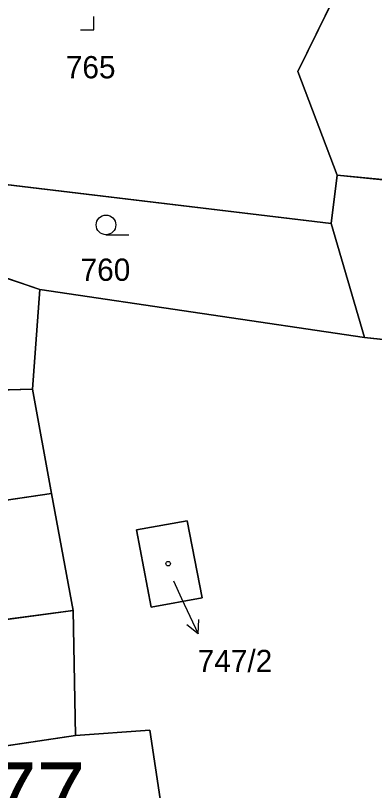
# Model space of a CAD drawing. Extents: x -689422 to -685210, y -987725 to -982160.
# Drawn here: x -686917.9 to -686890.5, y -985628.3 to -985569.1 of the extents above; entities that cross this region are included whole.
import ezdxf

# ---------------------------------------------------------------- set-up
doc = ezdxf.new("R2010")
doc.units = 0
for name, color, linetype in [('KN_Budovy', 7, 'Continuous'), ('KN_Budovy_cisla_domovni', 7, 'Continuous'), ('KN_Hranice_parcel', 7, 'Continuous'), ('KN_Parcelni cisla', 7, 'Continuous'), ('KN_Parcelni cisla_sipky', 7, 'Continuous'), ('KN_Polygon parcely', 7, 'Continuous'), ('KN_Popisy_pomistni nazvy nazvy ulic', 7, 'Continuous'), ('KN_POZEMKY_TTP', 7, 'Continuous'), ('KN_POZEMKY_VODNI_PLOCHA', 7, 'Continuous'), ('KN_POZEMKY_ZAHRADA', 7, 'Continuous'), ('KN_POZEMKY_ZASTAVENA PLOCHA', 7, 'Continuous'), ('KN_VYUZITI_06_vodni plocha_rybnik', 7, 'Continuous'), ('KN_VYUZITI_13_zastavena plocha_zboreniste', 7, 'Continuous'), ('KN_Značky budov', 7, 'Continuous'), ('KN_Značky kultur', 7, 'Continuous')]:
    doc.layers.add(name, color=color, linetype=linetype)

msp = doc.modelspace()

# ---------------------------------------------------------------- linework, layer by layer
at = {"layer": 'KN_Budovy'}
for points in [[(-686908.65, -985608.4), (-686907.52, -985614.28), (-686903.63, -985613.59), (-686904.77, -985607.71)], [(-686911.45, -985630.2), (-686906.76, -985629.44), (-686907.62, -985623.67), (-686913.3, -985624.08), (-686929.2, -985626.45), (-686927.83, -985632.84)]]:
    msp.add_lwpolyline(points, close=True, dxfattribs=at)
at = {"layer": 'KN_Hranice_parcel'}
for p, q in [((-686893.79, -985585), (-686893.33, -985581.3)), ((-686891.26, -985593.71), (-686893.79, -985585)), ((-686916.59, -985597.64), (-686916.02, -985590.05)), ((-686916.02, -985590.05), (-686891.26, -985593.71)), ((-686891.26, -985593.71), (-686846.79, -985598.57)), ((-686915.12, -985605.61), (-686916.59, -985597.64)), ((-686915.12, -985605.61), (-686935.55, -985608.61)), ((-686913.47, -985614.55), (-686915.12, -985605.61)), ((-686913.3, -985624.08), (-686913.47, -985614.55))]:
    msp.add_line(p, q, dxfattribs=at)
for points in [[(-686893.33, -985581.3), (-686896.34, -985573.41), (-686889.98, -985560.45)], [(-686931.49, -985582.08), (-686925.9, -985581.15), (-686893.79, -985585)], [(-686795.34, -985588.72), (-686851.37, -985585.58), (-686893.33, -985581.3)], [(-686916.02, -985590.05), (-686920.93, -985588.37), (-686931.13, -985587.19), (-686932.75, -985587)], [(-686916.59, -985597.64), (-686925.17, -985597.88), (-686932.3, -985598.74), (-686937.62, -985599.59)], [(-686908.65, -985608.4), (-686904.77, -985607.71), (-686903.63, -985613.59), (-686907.52, -985614.28), (-686908.65, -985608.4)], [(-686933.48, -985617.65), (-686927.37, -985616.58), (-686919.32, -985615.33), (-686913.47, -985614.55)], [(-686910.45, -985633.5), (-686911.45, -985630.2), (-686906.76, -985629.44), (-686907.62, -985623.67), (-686913.3, -985624.08)], [(-686913.3, -985624.08), (-686929.2, -985626.45), (-686931.13, -985626.38)]]:
    msp.add_lwpolyline(points, dxfattribs=at)
at = {"layer": 'KN_Parcelni cisla_sipky'}
for p, q in [((-686905.83, -985612.29), (-686905.2, -985613.62)), ((-686905.2, -985613.62), (-686903.932, -985616.34)), ((-686903.932, -985616.34), (-686903.901, -985615.221)), ((-686903.932, -985616.34), (-686904.809, -985615.644))]:
    msp.add_line(p, q, dxfattribs=at)
at = {"layer": 'KN_Polygon parcely'}
for points in [[(-686889.98, -985560.45), (-686896.34, -985573.41), (-686893.33, -985581.3), (-686851.37, -985585.58), (-686795.34, -985588.72), (-686783.23, -985561.07), (-686775.98, -985533.61), (-686766.97, -985507.16), (-686817.31, -985488.73), (-686830.52, -985488.45), (-686841.33, -985497.39), (-686845.33, -985510.94), (-686873.76, -985543.78), (-686883.95, -985554.25)], [(-686944.63, -985582.66), (-686940.57, -985585.75), (-686931.49, -985582.08), (-686925.9, -985581.15), (-686893.79, -985585), (-686893.33, -985581.3), (-686896.34, -985573.41), (-686889.98, -985560.45), (-686883.95, -985554.25), (-686878.31, -985530.51), (-686899.14, -985563.21), (-686927.03, -985561.24), (-686927.98, -985566.14), (-686929.24, -985572.84)], [(-686916.02, -985590.05), (-686891.26, -985593.71), (-686893.79, -985585), (-686925.9, -985581.15), (-686931.49, -985582.08), (-686932.75, -985587), (-686931.13, -985587.19), (-686920.93, -985588.37)], [(-686846.79, -985598.57), (-686760.3, -985600.7), (-686757.13, -985597.78), (-686755.92, -985591.91), (-686758.4, -985589.6), (-686795.34, -985588.72), (-686851.37, -985585.58), (-686893.33, -985581.3), (-686893.79, -985585), (-686891.26, -985593.71)], [(-686933.19, -985590.24), (-686933.83, -985594.95), (-686938.38, -985596.09), (-686937.62, -985599.59), (-686932.3, -985598.74), (-686925.17, -985597.88), (-686916.59, -985597.64), (-686916.02, -985590.05), (-686920.93, -985588.37), (-686931.13, -985587.19), (-686932.75, -985587)], [(-686915.12, -985605.61), (-686913.47, -985614.55), (-686913.3, -985624.08), (-686907.62, -985623.67), (-686906.76, -985629.44), (-686911.45, -985630.2), (-686910.45, -985633.5), (-686907.82, -985633.19), (-686899.91, -985632.78), (-686874.97, -985632.8), (-686839.22, -985633.84), (-686846.79, -985598.57), (-686891.26, -985593.71), (-686916.02, -985590.05), (-686916.59, -985597.64)], [(-686925.17, -985597.88), (-686932.3, -985598.74), (-686937.62, -985599.59), (-686935.55, -985608.61), (-686915.12, -985605.61), (-686916.59, -985597.64)], [(-686915.12, -985605.61), (-686935.55, -985608.61), (-686933.48, -985617.65), (-686927.37, -985616.58), (-686919.32, -985615.33), (-686913.47, -985614.55)], [(-686908.65, -985608.4), (-686904.77, -985607.71), (-686903.63, -985613.59), (-686907.52, -985614.28)], [(-686908.65, -985608.4), (-686907.52, -985614.28), (-686903.63, -985613.59), (-686904.77, -985607.71)], [(-686931.13, -985626.38), (-686929.2, -985626.45), (-686913.3, -985624.08), (-686913.47, -985614.55), (-686919.32, -985615.33), (-686927.37, -985616.58), (-686933.48, -985617.65)], [(-686929.01, -985635.28), (-686923.05, -985634.63), (-686912.54, -985633.75), (-686910.45, -985633.5), (-686911.45, -985630.2), (-686906.76, -985629.44), (-686907.62, -985623.67), (-686913.3, -985624.08), (-686929.2, -985626.45), (-686931.13, -985626.38)]]:
    msp.add_lwpolyline(points, close=True, dxfattribs=at)
at = {"layer": 'KN_POZEMKY_TTP'}
for p, q in [((-686893.79, -985585), (-686893.33, -985581.3)), ((-686893.33, -985581.3), (-686851.37, -985585.58)), ((-686891.26, -985593.71), (-686893.79, -985585)), ((-686846.79, -985598.57), (-686891.26, -985593.71))]:
    msp.add_line(p, q, dxfattribs=at)
at = {"layer": 'KN_POZEMKY_VODNI_PLOCHA'}
for p, q in [((-686896.34, -985573.41), (-686889.98, -985560.45)), ((-686893.33, -985581.3), (-686896.34, -985573.41)), ((-686851.37, -985585.58), (-686893.33, -985581.3))]:
    msp.add_line(p, q, dxfattribs=at)
at = {"layer": 'KN_POZEMKY_ZAHRADA'}
for p, q in [((-686925.9, -985581.15), (-686893.79, -985585)), ((-686893.79, -985585), (-686891.26, -985593.71)), ((-686916.02, -985590.05), (-686920.93, -985588.37)), ((-686916.59, -985597.64), (-686916.02, -985590.05)), ((-686916.02, -985590.05), (-686891.26, -985593.71)), ((-686891.26, -985593.71), (-686916.02, -985590.05)), ((-686891.26, -985593.71), (-686846.79, -985598.57)), ((-686915.12, -985605.61), (-686916.59, -985597.64)), ((-686935.55, -985608.61), (-686915.12, -985605.61)), ((-686913.47, -985614.55), (-686915.12, -985605.61)), ((-686915.12, -985605.61), (-686913.47, -985614.55)), ((-686904.77, -985607.71), (-686908.65, -985608.4)), ((-686903.63, -985613.59), (-686904.77, -985607.71)), ((-686908.65, -985608.4), (-686907.52, -985614.28)), ((-686907.52, -985614.28), (-686903.63, -985613.59)), ((-686913.47, -985614.55), (-686919.32, -985615.33)), ((-686913.3, -985624.08), (-686913.47, -985614.55)), ((-686907.62, -985623.67), (-686913.3, -985624.08)), ((-686906.76, -985629.44), (-686907.62, -985623.67))]:
    msp.add_line(p, q, dxfattribs=at)
at = {"layer": 'KN_POZEMKY_ZASTAVENA PLOCHA'}
for p, q in [((-686889.98, -985560.45), (-686896.34, -985573.41)), ((-686896.34, -985573.41), (-686893.33, -985581.3)), ((-686893.79, -985585), (-686925.9, -985581.15)), ((-686893.33, -985581.3), (-686893.79, -985585)), ((-686920.93, -985588.37), (-686916.02, -985590.05)), ((-686916.02, -985590.05), (-686916.59, -985597.64)), ((-686925.17, -985597.88), (-686916.59, -985597.64)), ((-686916.59, -985597.64), (-686925.17, -985597.88)), ((-686916.59, -985597.64), (-686915.12, -985605.61)), ((-686915.12, -985605.61), (-686935.55, -985608.61)), ((-686908.65, -985608.4), (-686904.77, -985607.71)), ((-686904.77, -985607.71), (-686903.63, -985613.59)), ((-686907.52, -985614.28), (-686908.65, -985608.4)), ((-686903.63, -985613.59), (-686907.52, -985614.28)), ((-686919.32, -985615.33), (-686913.47, -985614.55)), ((-686913.47, -985614.55), (-686913.3, -985624.08)), ((-686913.3, -985624.08), (-686907.62, -985623.67)), ((-686907.62, -985623.67), (-686906.76, -985629.44)), ((-686913.3, -985624.08), (-686929.2, -985626.45)), ((-686929.2, -985626.45), (-686913.3, -985624.08))]:
    msp.add_line(p, q, dxfattribs=at)
at = {"layer": 'KN_VYUZITI_06_vodni plocha_rybnik'}
for p, q in [((-686896.34, -985573.41), (-686889.98, -985560.45)), ((-686893.33, -985581.3), (-686896.34, -985573.41)), ((-686851.37, -985585.58), (-686893.33, -985581.3))]:
    msp.add_line(p, q, dxfattribs=at)
at = {"layer": 'KN_VYUZITI_13_zastavena plocha_zboreniste'}
for p, q in [((-686889.98, -985560.45), (-686896.34, -985573.41)), ((-686896.34, -985573.41), (-686893.33, -985581.3)), ((-686893.79, -985585), (-686925.9, -985581.15)), ((-686893.33, -985581.3), (-686893.79, -985585))]:
    msp.add_line(p, q, dxfattribs=at)
at = {"layer": 'KN_Značky budov'}
msp.add_circle((-686906.227, -985610.969), 0.175, dxfattribs=at)
at = {"layer": 'KN_Značky kultur'}
for p, q in [((-686911.91, -985570.21), (-686911.91, -985569.21)), ((-686912.911, -985570.21), (-686911.91, -985570.21)), ((-686910.973, -985585.86), (-686909.223, -985585.86))]:
    msp.add_line(p, q, dxfattribs=at)
msp.add_circle((-686910.973, -985585.11), 0.75, dxfattribs=at)

# ---------------------------------------------------------------- texts
at = {"layer": 'KN_Budovy_cisla_domovni'}
msp.add_text('277', height=5, dxfattribs=at).set_placement((-686923.7, -985631.129))
at = {"layer": 'KN_Parcelni cisla'}
for s, p in [('765', (-686914.04, -985573.92)), ('760', (-686912.91, -985589.38)), ('747/2', (-686903.978, -985619.25))]:
    msp.add_text(s, height=1.7, dxfattribs=at).set_placement(p)
at = {"layer": 'KN_Popisy_pomistni nazvy nazvy ulic'}
msp.add_text('Malá strana', height=7.5, rotation=284, dxfattribs=at).set_placement((-686935.334, -985625.645))

doc.saveas('drawing.dxf')
